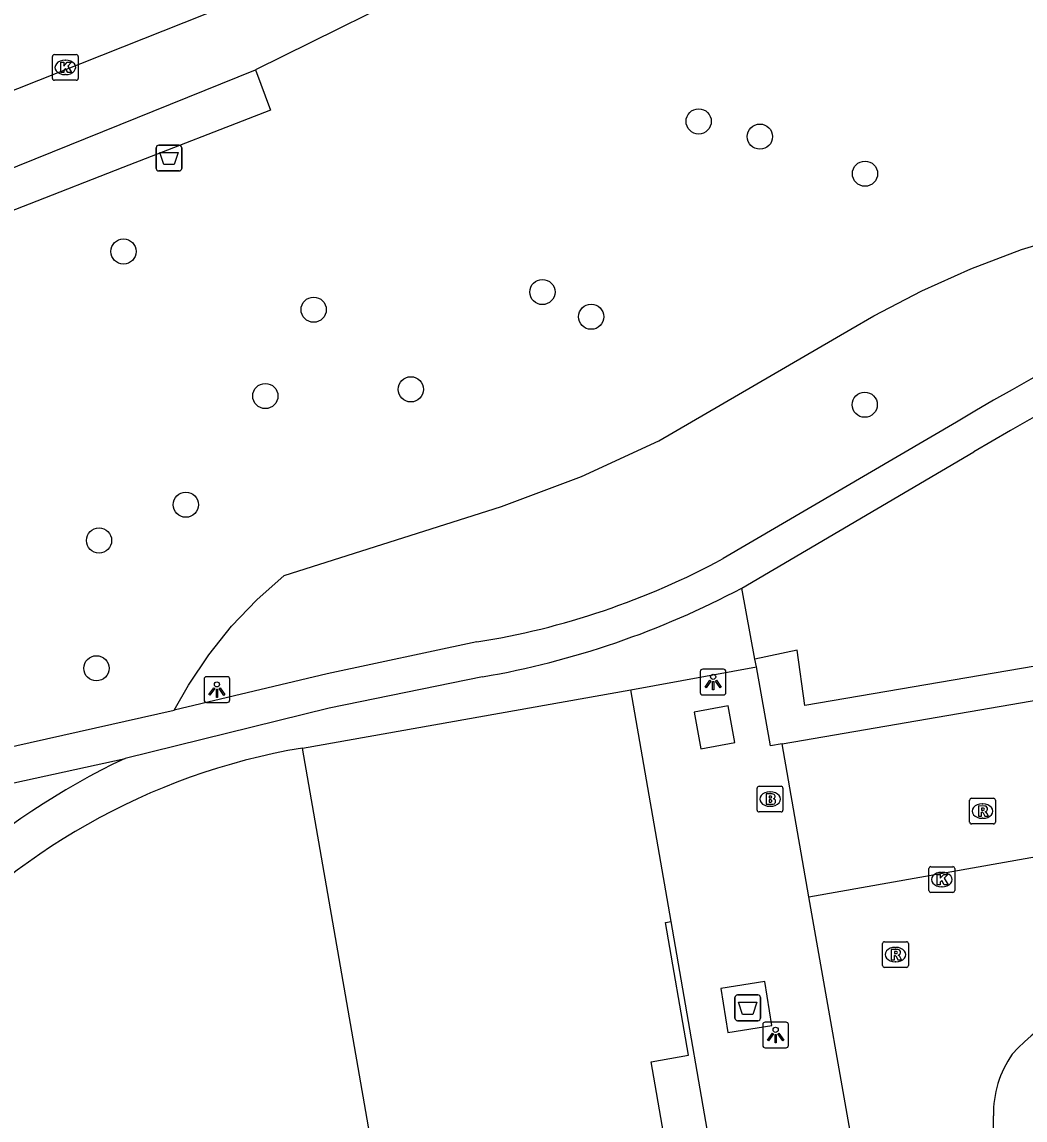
# Model space of a CAD drawing. Extents: x 162880 to 165536, y 384011 to 385179.
# Drawn here: x 164282.74 to 164321.66, y 384941.23 to 384983.85 of the extents above; entities that cross this region are included whole.
import ezdxf

# ---------------------------------------------------------------- set-up
doc = ezdxf.new("R2010")
doc.units = 0
for name, color, linetype in [('IMGEO_Afval_apart_plaats', 7, 'Continuous'), ('IMGEO_Afvalbak', 7, 'Continuous'), ('IMGEO_Boom', 7, 'Continuous'), ('IMGEO_Brandkraan', 7, 'Continuous'), ('IMGEO_Haag', 7, 'Continuous'), ('IMGEO_Kolk', 7, 'Continuous'), ('IMGEO_Lichtpunt', 7, 'Continuous'), ('IMGEO_Loofbos', 7, 'Continuous'), ('IMGEO_Pand', 7, 'Continuous'), ('IMGEO_Parkeervlak_open', 7, 'Continuous'), ('IMGEO_Rijbaan_lokaal_open', 7, 'Continuous'), ('IMGEO_Rijbaan_regionaal_gesloten', 7, 'Continuous'), ('IMGEO_Rioolput', 7, 'Continuous'), ('IMGEO_Voetpad_gesloten', 7, 'Continuous'), ('IMGEO_Voetpad_open', 7, 'Continuous')]:
    doc.layers.add(name, color=color, linetype=linetype)

msp = doc.modelspace()

# ---------------------------------------------------------------- linework, layer by layer
at = {"layer": 'IMGEO_Afval_apart_plaats'}
for p, q in [((164310.502, 384946.089), (164311.292, 384946.089)), ((164311.292, 384946.089), (164310.502, 384946.089)), ((164310.402, 384945.189), (164310.402, 384945.989)), ((164310.402, 384945.989), (164310.402, 384945.189)), ((164311.392, 384945.989), (164311.392, 384945.189)), ((164311.392, 384945.189), (164311.392, 384945.989)), ((164311.292, 384945.089), (164310.502, 384945.089)), ((164310.502, 384945.089), (164311.292, 384945.089))]:
    msp.add_line(p, q, dxfattribs=at)
msp.add_lwpolyline([(164310.545, 384945.803), (164311.249, 384945.803), (164311.1, 384945.333), (164310.694, 384945.333), (164310.545, 384945.803)], dxfattribs=at)
for centre, start, end in [((164310.502, 384945.989), 90, 180), ((164310.502, 384945.989), 90, 180), ((164311.292, 384945.989), 0, 90), ((164311.292, 384945.989), 360, 90), ((164310.502, 384945.189), 180, 270), ((164310.502, 384945.189), 180, 270), ((164311.292, 384945.189), 270, 0), ((164311.292, 384945.189), 270, 0)]:
    msp.add_arc(centre, 0.1, start, end, dxfattribs=at)
at = {"layer": 'IMGEO_Afvalbak'}
for p, q in [((164287.949, 384978.166), (164287.949, 384978.966)), ((164287.949, 384978.966), (164287.949, 384978.166)), ((164288.049, 384979.066), (164288.839, 384979.066)), ((164288.839, 384979.066), (164288.049, 384979.066)), ((164288.939, 384978.966), (164288.939, 384978.166)), ((164288.939, 384978.166), (164288.939, 384978.966)), ((164288.839, 384978.066), (164288.049, 384978.066)), ((164288.049, 384978.066), (164288.839, 384978.066))]:
    msp.add_line(p, q, dxfattribs=at)
msp.add_lwpolyline([(164288.092, 384978.78), (164288.796, 384978.78), (164288.647, 384978.31), (164288.241, 384978.31), (164288.092, 384978.78)], dxfattribs=at)
for centre, start, end in [((164288.049, 384978.966), 90, 180), ((164288.049, 384978.966), 90, 180), ((164288.839, 384978.966), 0, 90), ((164288.839, 384978.966), 360, 90), ((164288.049, 384978.166), 180, 270), ((164288.049, 384978.166), 180, 270), ((164288.839, 384978.166), 270, 0), ((164288.839, 384978.166), 270, 0)]:
    msp.add_arc(centre, 0.1, start, end, dxfattribs=at)
at = {"layer": 'IMGEO_Boom'}
for centre in [(164308.995, 384979.988), (164311.371, 384979.397), (164315.449, 384977.959), (164286.682, 384974.939), (164302.933, 384973.366), (164294.058, 384972.681), (164304.825, 384972.408), (164297.829, 384969.59), (164292.183, 384969.33), (164315.438, 384968.993), (164289.099, 384965.114), (164285.731, 384963.724), (164285.631, 384958.764)]:
    msp.add_circle(centre, 0.489, dxfattribs=at)
at = {"layer": 'IMGEO_Brandkraan'}
for p, q in [((164311.264, 384953.263), (164311.264, 384954.115)), ((164311.339, 384954.189), (164312.191, 384954.189)), ((164312.265, 384954.115), (164312.265, 384953.263)), ((164311.752, 384953.969), (164311.777, 384953.969)), ((164311.775, 384953.409), (164311.75, 384953.409)), ((164312.191, 384953.189), (164311.339, 384953.189))]:
    msp.add_line(p, q, dxfattribs=at)
for points in [[(164311.264, 384953.263), (164311.264, 384954.115)], [(164311.339, 384954.189), (164312.191, 384954.189)], [(164312.265, 384954.115), (164312.265, 384953.263)], [(164311.612, 384953.889), (164311.612, 384953.489), (164311.825, 384953.489)], [(164311.843, 384953.889), (164311.612, 384953.889)], [(164311.791, 384953.808), (164311.737, 384953.808), (164311.737, 384953.732)], [(164311.737, 384953.732), (164311.79, 384953.732)], [(164311.799, 384953.656), (164311.737, 384953.656), (164311.737, 384953.575)], [(164311.737, 384953.575), (164311.799, 384953.575)], [(164312.191, 384953.189), (164311.339, 384953.189)]]:
    msp.add_lwpolyline(points, dxfattribs=at)
for centre, radius, start, end in [((164311.341, 384954.113), 0.0765, 91.552, 178.448), ((164311.341, 384954.113), 0.0765, 91.552, 178.448), ((164312.189, 384954.113), 0.0765, 1.552, 88.448), ((164312.189, 384954.113), 0.0765, 1.552, 88.448), ((164311.792, 384953.77), 0.0379, 267.8285, 90.9355), ((164311.847, 384953.744), 0.145, 59.4692, 91.5367), ((164311.872, 384953.791), 0.0922, 285.5137, 58.1501), ((164311.877, 384953.599), 0.105, 301.3115, 78.989), ((164311.341, 384953.265), 0.0765, 181.552, 268.448), ((164311.341, 384953.265), 0.0765, 181.552, 268.448), ((164311.8, 384953.615), 0.0404, 269.8759, 90.5077), ((164311.831, 384953.74), 0.251, 268.6676, 293.5347), ((164312.189, 384953.265), 0.0765, 271.552, 358.448), ((164312.189, 384953.265), 0.0765, 271.552, 358.448)]:
    msp.add_arc(centre, radius, start, end, dxfattribs=at)
for centre, major_axis, ratio, start_param, end_param in [((164311.751, 384953.689), (-0.387, 0.002), 0.722429, 4.712389, 7.853982), ((164311.776, 384953.689), (-0.39, 0.002), 0.717154, 1.570796, 4.712389)]:
    msp.add_ellipse(centre, major_axis=major_axis, ratio=ratio, start_param=start_param, end_param=end_param, dxfattribs=at)
at = {"layer": 'IMGEO_Haag'}
msp.add_lwpolyline([(164406.639, 384965.979), (164405.43, 384972.953), (164386.113, 384969.787), (164313.12, 384957.316), (164312.822, 384959.468), (164311.177, 384959.12)], dxfattribs=at)
at = {"layer": 'IMGEO_Kolk'}
for p, q in [((164283.923, 384981.657), (164283.923, 384982.509)), ((164283.998, 384982.583), (164284.85, 384982.583)), ((164284.411, 384982.363), (164284.436, 384982.363)), ((164284.924, 384982.509), (164284.924, 384981.657)), ((164284.434, 384981.803), (164284.409, 384981.803)), ((164284.85, 384981.583), (164283.998, 384981.583)), ((164317.927, 384950.14), (164317.927, 384950.992)), ((164318.002, 384951.066), (164318.854, 384951.066)), ((164318.415, 384950.846), (164318.44, 384950.846)), ((164318.928, 384950.992), (164318.928, 384950.14)), ((164318.438, 384950.286), (164318.413, 384950.286)), ((164318.854, 384950.066), (164318.002, 384950.066))]:
    msp.add_line(p, q, dxfattribs=at)
for points in [[(164283.923, 384981.657), (164283.923, 384982.509)], [(164283.998, 384982.583), (164284.85, 384982.583)], [(164284.244, 384982.283), (164284.367, 384982.283), (164284.367, 384982.132), (164284.497, 384982.283), (164284.661, 384982.283), (164284.515, 384982.132), (164284.668, 384981.883), (164284.516, 384981.883), (164284.431, 384982.047), (164284.367, 384981.98), (164284.367, 384981.883), (164284.244, 384981.883), (164284.244, 384982.283)], [(164284.924, 384982.509), (164284.924, 384981.657)], [(164284.85, 384981.583), (164283.998, 384981.583)], [(164317.927, 384950.14), (164317.927, 384950.992)], [(164318.002, 384951.066), (164318.854, 384951.066)], [(164318.248, 384950.766), (164318.371, 384950.766), (164318.371, 384950.615), (164318.501, 384950.766), (164318.665, 384950.766), (164318.519, 384950.615), (164318.672, 384950.366), (164318.52, 384950.366), (164318.435, 384950.53), (164318.371, 384950.463), (164318.371, 384950.366), (164318.248, 384950.366), (164318.248, 384950.766)], [(164318.928, 384950.992), (164318.928, 384950.14)], [(164318.854, 384950.066), (164318.002, 384950.066)]]:
    msp.add_lwpolyline(points, dxfattribs=at)
for centre, start, end in [((164284, 384982.507), 91.552, 178.448), ((164284, 384982.507), 91.552, 178.448), ((164284.848, 384982.507), 1.552, 88.448), ((164284.848, 384982.507), 1.552, 88.448), ((164284, 384981.659), 181.552, 268.448), ((164284, 384981.659), 181.552, 268.448), ((164284.848, 384981.659), 271.552, 358.448), ((164284.848, 384981.659), 271.552, 358.448), ((164318.004, 384950.99), 91.552, 178.448), ((164318.004, 384950.99), 91.552, 178.448), ((164318.852, 384950.99), 1.552, 88.448), ((164318.852, 384950.99), 1.552, 88.448), ((164318.004, 384950.142), 181.552, 268.448), ((164318.004, 384950.142), 181.552, 268.448), ((164318.852, 384950.142), 271.552, 358.448), ((164318.852, 384950.142), 271.552, 358.448)]:
    msp.add_arc(centre, 0.0765, start, end, dxfattribs=at)
for centre, major_axis, ratio, start_param, end_param in [((164284.41, 384982.083), (-0.387, 0.002), 0.722429, 4.712389, 7.853982), ((164284.435, 384982.083), (-0.39, 0.002), 0.717154, 1.570796, 4.712389), ((164318.414, 384950.566), (-0.387, 0.002), 0.722429, 4.712389, 7.853982), ((164318.439, 384950.566), (-0.39, 0.002), 0.717154, 1.570796, 4.712389)]:
    msp.add_ellipse(centre, major_axis=major_axis, ratio=ratio, start_param=start_param, end_param=end_param, dxfattribs=at)
at = {"layer": 'IMGEO_Lichtpunt'}
for p, q in [((164290.709, 384958.437), (164289.901, 384958.437)), ((164290.709, 384958.437), (164289.901, 384958.437)), ((164309.058, 384958.635), (164309.058, 384957.828)), ((164309.058, 384958.635), (164309.058, 384957.828)), ((164309.96, 384958.73), (164309.152, 384958.73)), ((164309.96, 384958.73), (164309.152, 384958.73)), ((164310.054, 384957.828), (164310.054, 384958.635)), ((164310.054, 384957.828), (164310.054, 384958.635)), ((164289.807, 384958.342), (164289.807, 384957.535)), ((164289.807, 384958.342), (164289.807, 384957.535)), ((164290.803, 384957.535), (164290.803, 384958.342)), ((164290.803, 384957.535), (164290.803, 384958.342)), ((164309.152, 384957.734), (164309.96, 384957.734)), ((164309.152, 384957.734), (164309.96, 384957.734)), ((164289.901, 384957.441), (164290.709, 384957.441)), ((164289.901, 384957.441), (164290.709, 384957.441)), ((164311.483, 384944.938), (164311.483, 384944.131)), ((164311.483, 384944.938), (164311.483, 384944.131)), ((164312.385, 384945.033), (164311.577, 384945.033)), ((164312.385, 384945.033), (164311.577, 384945.033)), ((164312.479, 384944.131), (164312.479, 384944.938)), ((164312.479, 384944.131), (164312.479, 384944.938)), ((164311.577, 384944.037), (164312.385, 384944.037)), ((164311.577, 384944.037), (164312.385, 384944.037))]:
    msp.add_line(p, q, dxfattribs=at)
for points in [[(164290.181, 384958.006), (164290.22, 384957.978), (164290.032, 384957.716), (164289.994, 384957.743), (164290.181, 384958.006)], [(164290.283, 384957.958), (164290.33, 384957.958), (164290.33, 384957.636), (164290.283, 384957.636), (164290.283, 384957.958)], [(164290.393, 384957.978), (164290.431, 384958.005), (164290.618, 384957.743), (164290.579, 384957.715), (164290.393, 384957.978)], [(164309.432, 384958.299), (164309.471, 384958.271), (164309.283, 384958.009), (164309.245, 384958.036), (164309.432, 384958.299)], [(164309.534, 384958.251), (164309.581, 384958.251), (164309.581, 384957.929), (164309.534, 384957.929), (164309.534, 384958.251)], [(164309.644, 384958.271), (164309.682, 384958.298), (164309.869, 384958.036), (164309.83, 384958.008), (164309.644, 384958.271)], [(164311.857, 384944.602), (164311.896, 384944.574), (164311.708, 384944.312), (164311.67, 384944.339), (164311.857, 384944.602)], [(164311.959, 384944.554), (164312.006, 384944.554), (164312.006, 384944.232), (164311.959, 384944.232), (164311.959, 384944.554)], [(164312.069, 384944.574), (164312.107, 384944.601), (164312.294, 384944.339), (164312.255, 384944.311), (164312.069, 384944.574)]]:
    msp.add_lwpolyline(points, dxfattribs=at)
for centre in [(164309.557, 384958.433), (164290.306, 384958.14), (164311.982, 384944.736)]:
    msp.add_circle(centre, 0.0994, dxfattribs=at)
for centre, start, end in [((164289.901, 384958.342), 90, 180), ((164289.901, 384958.342), 90, 180), ((164290.709, 384958.342), 0, 90), ((164290.709, 384958.342), 0, 90), ((164309.152, 384958.635), 90, 180), ((164309.152, 384958.635), 90, 180), ((164309.96, 384958.635), 0, 90), ((164309.96, 384958.635), 0, 90), ((164289.901, 384957.535), 180, 270), ((164289.901, 384957.535), 180, 270), ((164290.709, 384957.535), 270, 0), ((164290.709, 384957.535), 270, 360), ((164309.152, 384957.828), 180, 270), ((164309.152, 384957.828), 180, 270), ((164309.96, 384957.828), 270, 0), ((164309.96, 384957.828), 270, 360), ((164311.577, 384944.938), 90, 180), ((164311.577, 384944.938), 90, 180), ((164312.385, 384944.938), 0, 90), ((164312.385, 384944.938), 0, 90), ((164311.577, 384944.131), 180, 270), ((164311.577, 384944.131), 180, 270), ((164312.385, 384944.131), 270, 0), ((164312.385, 384944.131), 270, 360)]:
    msp.add_arc(centre, 0.0946, start, end, dxfattribs=at)
at = {"layer": 'IMGEO_Loofbos'}
msp.add_lwpolyline([(164288.651, 384957.135), (164289.203, 384958.113), (164289.99, 384959.29), (164290.875, 384960.397), (164291.85, 384961.424), (164292.908, 384962.366), (164301.351, 384965.049), (164304.447, 384966.209), (164307.449, 384967.594), (164314.894, 384971.924), (164315.788, 384972.44), (164317.648, 384973.41), (164319.56, 384974.272), (164321.519, 384975.023), (164324.847, 384976.018), (164336.619, 384979.083), (164361.356, 384987.728)], dxfattribs=at)
at = {"layer": 'IMGEO_Pand'}
for points in [[(164293.619, 384955.671), (164306.358, 384957.923)], [(164307.924, 384948.939), (164306.358, 384957.923)], [(164317.707, 384882.897), (164306.643, 384880.941), (164293.619, 384955.671)], [(164308.056, 384938.285), (164307.148, 384943.496), (164308.606, 384943.75), (164307.708, 384948.902), (164307.924, 384948.939)]]:
    msp.add_lwpolyline(points, dxfattribs=at)
at = {"layer": 'IMGEO_Parkeervlak_open'}
msp.add_lwpolyline([(164312.229, 384955.829), (164345.241, 384961.51), (164346.261, 384955.744)], dxfattribs=at)
at = {"layer": 'IMGEO_Rijbaan_lokaal_open'}
for points in [[(164299.342, 384985.734), (164291.808, 384981.989)], [(164263.594, 384972.416), (164277.992, 384976.414), (164291.808, 384981.989)], [(164313.275, 384949.894), (164346.261, 384955.744)], [(164315.227, 384938.826), (164313.275, 384949.894)], [(164320.602, 384939.733), (164320.431, 384940.627), (164320.431, 384941.403)]]:
    msp.add_lwpolyline(points, dxfattribs=at)
for centre, radius, start, end in [((164327.559, 384937.878), 8.714, 101.6786, 137.2992), ((164324.543, 384941.456), 4.112, 145.4714, 180.7424)]:
    msp.add_arc(centre, radius, start, end, dxfattribs=at)
at = {"layer": 'IMGEO_Rijbaan_regionaal_gesloten'}
msp.add_lwpolyline([(164248.803, 384967.86), (164321.242, 384996.622)], dxfattribs=at)
at = {"layer": 'IMGEO_Rioolput'}
for p, q in [((164319.584, 384953.722), (164320.436, 384953.722)), ((164319.509, 384952.796), (164319.509, 384953.648)), ((164319.997, 384953.502), (164320.022, 384953.502)), ((164320.51, 384953.648), (164320.51, 384952.796)), ((164320.02, 384952.942), (164319.995, 384952.942)), ((164320.436, 384952.722), (164319.584, 384952.722)), ((164316.208, 384948.154), (164317.06, 384948.154)), ((164316.133, 384947.228), (164316.133, 384948.08)), ((164316.621, 384947.934), (164316.646, 384947.934)), ((164317.134, 384948.08), (164317.134, 384947.228)), ((164316.644, 384947.374), (164316.619, 384947.374)), ((164317.06, 384947.154), (164316.208, 384947.154))]:
    msp.add_line(p, q, dxfattribs=at)
for points in [[(164319.584, 384953.722), (164320.436, 384953.722)], [(164319.509, 384952.796), (164319.509, 384953.648)], [(164320.098, 384953.42), (164319.846, 384953.422), (164319.846, 384953.022)], [(164320.024, 384953.341), (164319.97, 384953.341), (164319.97, 384953.26)], [(164319.97, 384953.26), (164320.022, 384953.26)], [(164320.51, 384953.648), (164320.51, 384952.796)], [(164319.846, 384953.022), (164319.97, 384953.022), (164319.97, 384953.184), (164319.981, 384953.184)], [(164320.028, 384953.155), (164320.099, 384953.022), (164320.239, 384953.022), (164320.174, 384953.148)], [(164320.436, 384952.722), (164319.584, 384952.722)], [(164316.208, 384948.154), (164317.06, 384948.154)], [(164316.133, 384947.228), (164316.133, 384948.08)], [(164316.722, 384947.852), (164316.47, 384947.854), (164316.47, 384947.454)], [(164316.648, 384947.773), (164316.594, 384947.773), (164316.594, 384947.692)], [(164317.134, 384948.08), (164317.134, 384947.228)], [(164316.47, 384947.454), (164316.594, 384947.454), (164316.594, 384947.616), (164316.605, 384947.616)], [(164316.594, 384947.692), (164316.646, 384947.692)], [(164316.652, 384947.587), (164316.723, 384947.454), (164316.863, 384947.454), (164316.798, 384947.58)], [(164317.06, 384947.154), (164316.208, 384947.154)]]:
    msp.add_lwpolyline(points, dxfattribs=at)
for centre, radius, start, end in [((164319.586, 384953.646), 0.0765, 91.552, 178.448), ((164319.586, 384953.646), 0.0765, 91.552, 178.448), ((164320.434, 384953.646), 0.0765, 1.552, 88.448), ((164320.434, 384953.646), 0.0765, 1.552, 88.448), ((164320.006, 384953.449), 0.19, 274.7715, 282.9687), ((164320.03, 384953.245), 0.0964, 77.0061, 93.1865), ((164320.044, 384953.302), 0.0378, 276.6634, 79.6772), ((164320.097, 384953.31), 0.109, 350.3612, 89.416), ((164320.095, 384953.31), 0.112, 277.5842, 350.9817), ((164319.98, 384953.131), 0.0533, 26.0293, 88.6989), ((164320.079, 384953.095), 0.108, 29.5134, 73.7905), ((164319.586, 384952.798), 0.0765, 181.552, 268.448), ((164319.586, 384952.798), 0.0765, 181.552, 268.448), ((164320.434, 384952.798), 0.0765, 271.552, 358.448), ((164320.434, 384952.798), 0.0765, 271.552, 358.448), ((164316.21, 384948.078), 0.0765, 91.552, 178.448), ((164316.21, 384948.078), 0.0765, 91.552, 178.448), ((164317.058, 384948.078), 0.0765, 1.552, 88.448), ((164317.058, 384948.078), 0.0765, 1.552, 88.448), ((164316.654, 384947.677), 0.0964, 77.0061, 93.1865), ((164316.668, 384947.734), 0.0378, 276.6634, 79.6772), ((164316.721, 384947.742), 0.109, 350.3612, 89.416), ((164316.719, 384947.742), 0.112, 277.5842, 350.9817), ((164316.604, 384947.563), 0.0533, 26.0293, 88.6989), ((164316.63, 384947.881), 0.19, 274.7715, 282.9687), ((164316.703, 384947.527), 0.108, 29.5134, 73.7905), ((164316.21, 384947.23), 0.0765, 181.552, 268.448), ((164316.21, 384947.23), 0.0765, 181.552, 268.448), ((164317.058, 384947.23), 0.0765, 271.552, 358.448), ((164317.058, 384947.23), 0.0765, 271.552, 358.448)]:
    msp.add_arc(centre, radius, start, end, dxfattribs=at)
for centre, major_axis, ratio, start_param, end_param in [((164319.996, 384953.222), (-0.387, 0.002), 0.722429, 4.712389, 7.853982), ((164320.021, 384953.222), (-0.39, 0.002), 0.717154, 1.570796, 4.712389), ((164316.62, 384947.654), (-0.387, 0.002), 0.722429, 4.712389, 7.853982), ((164316.645, 384947.654), (-0.39, 0.002), 0.717154, 1.570796, 4.712389)]:
    msp.add_ellipse(centre, major_axis=major_axis, ratio=ratio, start_param=start_param, end_param=end_param, dxfattribs=at)
at = {"layer": 'IMGEO_Voetpad_gesloten'}
for points in [[(164318.996, 384968.321), (164309.947, 384963.021)], [(164310.67, 384961.879), (164319.677, 384967.169)], [(164300.385, 384959.785), (164294.576, 384958.544), (164288.651, 384957.135)], [(164300.615, 384958.433), (164294.661, 384957.221), (164286.74, 384955.27)], [(164280.634, 384955.347), (164288.651, 384957.135)], [(164280.876, 384953.988), (164286.74, 384955.27)], [(164311.56, 384946.604), (164309.852, 384946.332), (164310.123, 384944.632), (164311.831, 384944.904), (164311.56, 384946.604)]]:
    msp.add_lwpolyline(points, dxfattribs=at)
for centre, radius, start, end in [((164377.097, 384871.028), 113.321, 107.39621, 120.84488), ((164379.41, 384865.853), 117.614, 107.71234, 120.52213), ((164295.684, 384989.422), 30.007, 279.0135, 298.3805), ((164294.854, 384991.636), 33.699, 279.8437, 297.991)]:
    msp.add_arc(centre, radius, start, end, dxfattribs=at)
at = {"layer": 'IMGEO_Voetpad_open'}
for points in [[(164291.808, 384981.989), (164292.389, 384980.423), (164286.658, 384978.193), (164283.023, 384976.779), (164278.834, 384975.149), (164265.945, 384970.391), (164268.752, 384962.051), (164270.889, 384955.7)], [(164311.177, 384959.12), (164310.67, 384961.879)], [(164306.358, 384957.923), (164311.235, 384958.826)], [(164311.235, 384958.826), (164311.177, 384959.12)], [(164312.229, 384955.829), (164311.783, 384955.752), (164311.235, 384958.826)], [(164310.138, 384957.307), (164308.822, 384957.064), (164309.085, 384955.643), (164310.401, 384955.887), (164310.138, 384957.307)], [(164313.275, 384949.894), (164312.229, 384955.829)], [(164309.731, 384938.57), (164307.924, 384948.939)]]:
    msp.add_lwpolyline(points, dxfattribs=at)
for centre, radius, start, end in [((164297.951, 384930.29), 25.748, 99.6857, 177.785), ((164299.373, 384928.774), 29.353, 115.4904, 147.8361)]:
    msp.add_arc(centre, radius, start, end, dxfattribs=at)

doc.saveas('drawing.dxf')
